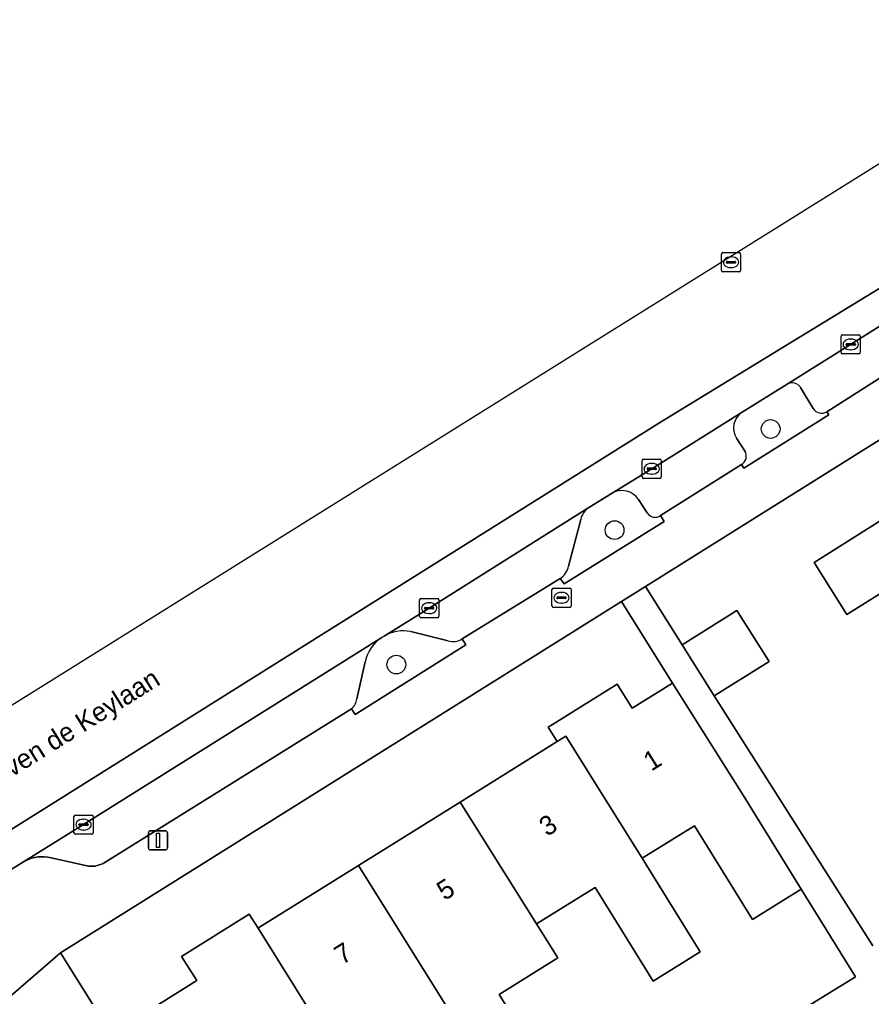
# Model space of a CAD drawing. Extents: x 159664 to 160323, y 385312 to 386115.
# Drawn here: x 159745.2 to 159789.6, y 385921.9 to 385972.8 of the extents above; entities that cross this region are included whole.
import ezdxf

# ---------------------------------------------------------------- set-up
doc = ezdxf.new("R2010")
doc.units = 0
for name, color, linetype in [('IMGEO_Boom', 7, 'Continuous'), ('IMGEO_Brandkraan', 7, 'Continuous'), ('IMGEO_Erf', 7, 'Continuous'), ('IMGEO_Groenvoorziening', 7, 'Continuous'), ('IMGEO_Kolk', 7, 'Continuous'), ('IMGEO_Lichtmast', 7, 'Continuous'), ('IMGEO_Openbare_ruimte_label', 7, 'Continuous'), ('IMGEO_Pand', 7, 'Continuous'), ('IMGEO_Pand_nummerreeks', 7, 'Continuous'), ('IMGEO_Parkeervlak_open', 7, 'Continuous'), ('IMGEO_Rijbaan_lokaal_gesloten', 7, 'Continuous'), ('IMGEO_Rijbaan_regionaal_gesloten', 7, 'Continuous'), ('IMGEO_Rioolput', 7, 'Continuous'), ('IMGEO_Voetpad_open', 7, 'Continuous')]:
    doc.layers.add(name, color=color, linetype=linetype)

msp = doc.modelspace()

# ---------------------------------------------------------------- linework, layer by layer
at = {"layer": 'IMGEO_Boom'}
for centre in [(159784.391, 385951.45), (159776.252, 385946.177), (159764.87, 385939.167)]:
    msp.add_circle(centre, 0.489, dxfattribs=at)
at = {"layer": 'IMGEO_Brandkraan'}
for p, q in [((159772.985, 385942.222), (159772.985, 385943.074)), ((159773.06, 385943.148), (159773.912, 385943.148)), ((159773.473, 385942.928), (159773.498, 385942.928)), ((159773.986, 385943.074), (159773.986, 385942.222)), ((159773.244, 385942.642), (159773.244, 385942.654)), ((159773.682, 385942.605), (159773.284, 385942.605)), ((159773.287, 385942.691), (159773.685, 385942.691)), ((159773.728, 385942.654), (159773.728, 385942.642)), ((159773.912, 385942.148), (159773.06, 385942.148)), ((159773.496, 385942.368), (159773.471, 385942.368))]:
    msp.add_line(p, q, dxfattribs=at)
for points in [[(159772.985, 385942.222), (159772.985, 385943.074)], [(159773.06, 385943.148), (159773.912, 385943.148)], [(159773.986, 385943.074), (159773.986, 385942.222)], [(159773.912, 385942.148), (159773.06, 385942.148)]]:
    msp.add_lwpolyline(points, dxfattribs=at)
for centre, radius, start, end in [((159773.062, 385943.072), 0.0765, 91.552, 178.448), ((159773.062, 385943.072), 0.0765, 91.552, 178.448), ((159773.91, 385943.072), 0.0765, 1.552, 88.448), ((159773.91, 385943.072), 0.0765, 1.552, 88.448), ((159773.284, 385942.651), 0.0403, 85.8775, 175.7526), ((159773.281, 385942.641), 0.0366, 178.938, 274.7102), ((159773.685, 385942.648), 0.043, 264.8664, 352.4533), ((159773.689, 385942.653), 0.0386, 1.7309, 96.639), ((159773.062, 385942.224), 0.0765, 181.552, 268.448), ((159773.062, 385942.224), 0.0765, 181.552, 268.448), ((159773.91, 385942.224), 0.0765, 271.552, 358.448), ((159773.91, 385942.224), 0.0765, 271.552, 358.448)]:
    msp.add_arc(centre, radius, start, end, dxfattribs=at)
for centre, major_axis, ratio, start_param, end_param in [((159773.472, 385942.648), (-0.387, 0.002), 0.722429, 4.712389, 7.853982), ((159773.497, 385942.648), (-0.39, 0.002), 0.717154, 1.570796, 4.712389)]:
    msp.add_ellipse(centre, major_axis=major_axis, ratio=ratio, start_param=start_param, end_param=end_param, dxfattribs=at)
at = {"layer": 'IMGEO_Erf'}
for points in [[(159795.686, 385954.403), (159777.865, 385943.241), (159779.772, 385940.197), (159782.63, 385941.992), (159784.306, 385939.325), (159781.447, 385937.53), (159789.716, 385924.506)], [(159791.202, 385943.555), (159788.367, 385941.782), (159786.659, 385944.493), (159795.419, 385950.015)], [(159752.414, 385921.411), (159754.457, 385922.693), (159753.672, 385923.948), (159757.198, 385926.153), (159757.66, 385925.416), (159757.742, 385925.467), (159762.888, 385928.682), (159768.201, 385932.001), (159773.26, 385935.162), (159772.794, 385935.908), (159773.234, 385936.183), (159776.387, 385938.153), (159777.171, 385936.897), (159779.266, 385938.206), (159776.606, 385942.453), (159747.353, 385924.131), (159759.832, 385904.182)], [(159783.347, 385919.515), (159788.808, 385922.888), (159785.983, 385927.461), (159783.448, 385925.873), (159780.417, 385930.759), (159777.69, 385929.068), (159780.72, 385924.181), (159778.264, 385922.657), (159775.233, 385927.543), (159772.179, 385925.649), (159773.294, 385923.873), (159770.238, 385921.956), (159772.155, 385918.867)]]:
    msp.add_lwpolyline(points, dxfattribs=at)
at = {"layer": 'IMGEO_Groenvoorziening'}
for points in [[(159785.246, 385953.788), (159782.9, 385952.325)], [(159786.604, 385952.515), (159785.947, 385953.622)], [(159782.864, 385949.602), (159782.999, 385949.41), (159787.421, 385952.191), (159787.321, 385952.346)], [(159782.608, 385950.974), (159783.054, 385950.27)], [(159776.119, 385948.096), (159774.913, 385947.353)], [(159777.952, 385947.077), (159777.495, 385947.767)], [(159773.406, 385943.653), (159773.62, 385943.38), (159778.845, 385946.635), (159778.644, 385946.938)], [(159774.487, 385946.735), (159773.856, 385944.305)], [(159767.57, 385940.401), (159765.62, 385940.889)], [(159762.524, 385936.866), (159762.724, 385936.568), (159768.493, 385940.202), (159768.296, 385940.509)], [(159764.227, 385940.654), (159764.115, 385940.585)], [(159763.249, 385939.316), (159762.805, 385937.384)]]:
    msp.add_lwpolyline(points, dxfattribs=at)
for centre, radius, start, end in [((159785.506, 385953.322), 0.534, 34.2445, 119.1105), ((159783.439, 385951.501), 0.985, 123.2212, 212.3866), ((159787.054, 385952.817), 0.542, 213.912, 299.5625), ((159782.653, 385950.023), 0.471, 296.5978, 31.6474), ((159776.642, 385947.242), 1.002, 31.622, 121.4842), ((159775.452, 385946.525), 0.988, 123.0944, 167.7471), ((159778.365, 385947.339), 0.489, 212.445, 304.8396), ((159772.884, 385944.495), 0.99, 301.8119, 348.9625), ((159765.241, 385938.887), 2.038, 79.2934, 119.8579), ((159765.244, 385938.884), 2.041, 123.5833, 167.7953), ((159767.815, 385941.249), 0.883, 253.8946, 303.0279), ((159762.101, 385937.431), 0.706, 306.8472, 356.1957)]:
    msp.add_arc(centre, radius, start, end, dxfattribs=at)
at = {"layer": 'IMGEO_Kolk'}
for p, q in [((159788.066, 385955.435), (159788.066, 385956.287)), ((159788.141, 385956.361), (159788.993, 385956.361)), ((159788.554, 385956.141), (159788.579, 385956.141)), ((159789.067, 385956.287), (159789.067, 385955.435)), ((159788.325, 385955.855), (159788.325, 385955.867)), ((159788.763, 385955.818), (159788.365, 385955.818)), ((159788.368, 385955.904), (159788.766, 385955.904)), ((159788.809, 385955.867), (159788.809, 385955.855)), ((159788.993, 385955.361), (159788.141, 385955.361)), ((159788.577, 385955.581), (159788.552, 385955.581)), ((159777.687, 385948.948), (159777.687, 385949.8)), ((159777.762, 385949.874), (159778.614, 385949.874)), ((159778.175, 385949.654), (159778.2, 385949.654)), ((159778.688, 385949.8), (159778.688, 385948.948)), ((159777.946, 385949.368), (159777.946, 385949.38)), ((159778.384, 385949.331), (159777.986, 385949.331)), ((159777.989, 385949.417), (159778.387, 385949.417)), ((159778.198, 385949.094), (159778.173, 385949.094)), ((159778.43, 385949.38), (159778.43, 385949.368)), ((159778.614, 385948.874), (159777.762, 385948.874)), ((159766.084, 385941.682), (159766.084, 385942.534)), ((159766.159, 385942.608), (159767.011, 385942.608)), ((159766.572, 385942.388), (159766.597, 385942.388)), ((159767.085, 385942.534), (159767.085, 385941.682)), ((159766.343, 385942.102), (159766.343, 385942.114)), ((159766.781, 385942.065), (159766.383, 385942.065)), ((159766.386, 385942.151), (159766.784, 385942.151)), ((159766.827, 385942.114), (159766.827, 385942.102)), ((159767.011, 385941.608), (159766.159, 385941.608)), ((159766.595, 385941.828), (159766.57, 385941.828)), ((159748.058, 385930.394), (159748.058, 385931.246)), ((159748.133, 385931.32), (159748.985, 385931.32)), ((159749.059, 385931.246), (159749.059, 385930.394)), ((159748.317, 385930.814), (159748.317, 385930.826)), ((159748.755, 385930.777), (159748.357, 385930.777)), ((159748.36, 385930.863), (159748.758, 385930.863)), ((159748.546, 385931.1), (159748.571, 385931.1)), ((159748.801, 385930.826), (159748.801, 385930.814)), ((159748.985, 385930.32), (159748.133, 385930.32)), ((159748.569, 385930.54), (159748.544, 385930.54))]:
    msp.add_line(p, q, dxfattribs=at)
for points in [[(159788.066, 385955.435), (159788.066, 385956.287)], [(159788.141, 385956.361), (159788.993, 385956.361)], [(159789.067, 385956.287), (159789.067, 385955.435)], [(159788.993, 385955.361), (159788.141, 385955.361)], [(159777.687, 385948.948), (159777.687, 385949.8)], [(159777.762, 385949.874), (159778.614, 385949.874)], [(159778.688, 385949.8), (159778.688, 385948.948)], [(159778.614, 385948.874), (159777.762, 385948.874)], [(159766.084, 385941.682), (159766.084, 385942.534)], [(159766.159, 385942.608), (159767.011, 385942.608)], [(159767.085, 385942.534), (159767.085, 385941.682)], [(159767.011, 385941.608), (159766.159, 385941.608)], [(159748.058, 385930.394), (159748.058, 385931.246)], [(159748.133, 385931.32), (159748.985, 385931.32)], [(159749.059, 385931.246), (159749.059, 385930.394)], [(159748.985, 385930.32), (159748.133, 385930.32)]]:
    msp.add_lwpolyline(points, dxfattribs=at)
for centre, radius, start, end in [((159788.143, 385956.285), 0.0765, 91.552, 178.448), ((159788.143, 385956.285), 0.0765, 91.552, 178.448), ((159788.991, 385956.285), 0.0765, 1.552, 88.448), ((159788.991, 385956.285), 0.0765, 1.552, 88.448), ((159788.365, 385955.864), 0.0403, 85.8775, 175.7526), ((159788.362, 385955.854), 0.0366, 178.938, 274.7102), ((159788.766, 385955.861), 0.043, 264.8664, 352.4533), ((159788.77, 385955.866), 0.0386, 1.7309, 96.639), ((159788.143, 385955.437), 0.0765, 181.552, 268.448), ((159788.143, 385955.437), 0.0765, 181.552, 268.448), ((159788.991, 385955.437), 0.0765, 271.552, 358.448), ((159788.991, 385955.437), 0.0765, 271.552, 358.448), ((159777.764, 385949.798), 0.0765, 91.552, 178.448), ((159777.764, 385949.798), 0.0765, 91.552, 178.448), ((159778.612, 385949.798), 0.0765, 1.552, 88.448), ((159778.612, 385949.798), 0.0765, 1.552, 88.448), ((159777.986, 385949.377), 0.0403, 85.8775, 175.7526), ((159777.983, 385949.367), 0.0366, 178.938, 274.7102), ((159778.387, 385949.374), 0.043, 264.8664, 352.4533), ((159778.391, 385949.379), 0.0386, 1.7309, 96.639), ((159777.764, 385948.95), 0.0765, 181.552, 268.448), ((159777.764, 385948.95), 0.0765, 181.552, 268.448), ((159778.612, 385948.95), 0.0765, 271.552, 358.448), ((159778.612, 385948.95), 0.0765, 271.552, 358.448), ((159766.161, 385942.532), 0.0765, 91.552, 178.448), ((159766.161, 385942.532), 0.0765, 91.552, 178.448), ((159767.009, 385942.532), 0.0765, 1.552, 88.448), ((159767.009, 385942.532), 0.0765, 1.552, 88.448), ((159766.383, 385942.111), 0.0403, 85.8775, 175.7526), ((159766.38, 385942.101), 0.0366, 178.938, 274.7102), ((159766.784, 385942.108), 0.043, 264.8664, 352.4533), ((159766.788, 385942.113), 0.0386, 1.7309, 96.639), ((159766.161, 385941.684), 0.0765, 181.552, 268.448), ((159766.161, 385941.684), 0.0765, 181.552, 268.448), ((159767.009, 385941.684), 0.0765, 271.552, 358.448), ((159767.009, 385941.684), 0.0765, 271.552, 358.448), ((159748.135, 385931.244), 0.0765, 91.552, 178.448), ((159748.135, 385931.244), 0.0765, 91.552, 178.448), ((159748.983, 385931.244), 0.0765, 1.552, 88.448), ((159748.983, 385931.244), 0.0765, 1.552, 88.448), ((159748.357, 385930.823), 0.0403, 85.8775, 175.7526), ((159748.354, 385930.813), 0.0366, 178.938, 274.7102), ((159748.758, 385930.82), 0.043, 264.8664, 352.4533), ((159748.762, 385930.825), 0.0386, 1.7309, 96.639), ((159748.135, 385930.396), 0.0765, 181.552, 268.448), ((159748.135, 385930.396), 0.0765, 181.552, 268.448), ((159748.983, 385930.396), 0.0765, 271.552, 358.448), ((159748.983, 385930.396), 0.0765, 271.552, 358.448)]:
    msp.add_arc(centre, radius, start, end, dxfattribs=at)
for centre, major_axis, ratio, start_param, end_param in [((159788.553, 385955.861), (-0.387, 0.002), 0.722429, 4.712389, 7.853982), ((159788.578, 385955.861), (-0.39, 0.002), 0.717154, 1.570796, 4.712389), ((159778.174, 385949.374), (-0.387, 0.002), 0.722429, 4.712389, 7.853982), ((159778.199, 385949.374), (-0.39, 0.002), 0.717154, 1.570796, 4.712389), ((159766.571, 385942.108), (-0.387, 0.002), 0.722429, 4.712389, 7.853982), ((159766.596, 385942.108), (-0.39, 0.002), 0.717154, 1.570796, 4.712389), ((159748.545, 385930.82), (-0.387, 0.002), 0.722429, 4.712389, 7.853982), ((159748.57, 385930.82), (-0.39, 0.002), 0.717154, 1.570796, 4.712389)]:
    msp.add_ellipse(centre, major_axis=major_axis, ratio=ratio, start_param=start_param, end_param=end_param, dxfattribs=at)
at = {"layer": 'IMGEO_Lichtmast'}
for p, q in [((159751.943, 385929.601), (159751.943, 385930.401)), ((159751.943, 385930.401), (159751.943, 385929.601)), ((159752.043, 385930.501), (159752.833, 385930.501)), ((159752.833, 385930.501), (159752.043, 385930.501)), ((159752.933, 385930.401), (159752.933, 385929.601)), ((159752.933, 385929.601), (159752.933, 385930.401)), ((159752.833, 385929.501), (159752.043, 385929.501)), ((159752.043, 385929.501), (159752.833, 385929.501))]:
    msp.add_line(p, q, dxfattribs=at)
msp.add_lwpolyline([(159752.363, 385930.376), (159752.513, 385930.376), (159752.513, 385929.626), (159752.363, 385929.626), (159752.363, 385930.376)], dxfattribs=at)
for centre, start, end in [((159752.043, 385930.401), 90, 180), ((159752.043, 385930.401), 90, 180), ((159752.833, 385930.401), 0, 90), ((159752.833, 385930.401), 360, 90), ((159752.043, 385929.601), 180, 270), ((159752.043, 385929.601), 180, 270), ((159752.833, 385929.601), 270, 0), ((159752.833, 385929.601), 270, 0)]:
    msp.add_arc(centre, 0.1, start, end, dxfattribs=at)
at = {"layer": 'IMGEO_Pand'}
for points in [[(159800.312, 385944.919), (159797.888, 385948.804), (159796.66, 385948.031), (159795.419, 385950.015), (159786.659, 385944.493), (159788.367, 385941.782), (159791.202, 385943.555), (159793.159, 385940.445)], [(159779.772, 385940.197), (159781.447, 385937.53), (159784.306, 385939.325), (159782.63, 385941.992)], [(159782.956, 385932.362), (159779.266, 385938.206), (159777.171, 385936.897), (159776.387, 385938.153), (159773.234, 385936.183), (159772.794, 385935.908), (159773.26, 385935.162), (159773.701, 385935.438), (159777.69, 385929.068), (159780.417, 385930.759), (159783.448, 385925.873), (159785.983, 385927.461)], [(159777.69, 385929.068), (159773.701, 385935.438), (159773.26, 385935.162), (159768.201, 385932.001), (159772.179, 385925.649), (159775.233, 385927.543), (159778.264, 385922.657), (159780.72, 385924.181)], [(159770.238, 385921.956), (159773.294, 385923.873), (159772.179, 385925.649), (159768.201, 385932.001), (159762.888, 385928.682), (159769.908, 385917.474), (159772.155, 385918.867)], [(159762.888, 385928.682), (159757.742, 385925.467), (159757.66, 385925.416), (159761.617, 385919.097), (159764.628, 385920.964), (159767.659, 385916.078), (159769.765, 385917.385), (159769.908, 385917.474)], [(159761.617, 385919.097), (159757.66, 385925.416), (159757.198, 385926.153), (159753.672, 385923.948), (159754.457, 385922.693), (159752.414, 385921.411), (159759.153, 385910.707), (159761.635, 385912.341), (159758.603, 385917.227)]]:
    msp.add_lwpolyline(points, close=True, dxfattribs=at)
at = {"layer": 'IMGEO_Parkeervlak_open'}
for points in [[(159787.321, 385952.346), (159792.406, 385955.575), (159792.479, 385955.629), (159792.547, 385955.689), (159792.609, 385955.754), (159792.665, 385955.826), (159792.715, 385955.901), (159792.757, 385955.981), (159792.793, 385956.065), (159792.82, 385956.151), (159792.835, 385956.212), (159793.292, 385958.152), (159793.303, 385958.201), (159793.349, 385958.361), (159793.409, 385958.515), (159793.483, 385958.664), (159793.569, 385958.805), (159793.668, 385958.939), (159793.778, 385959.062), (159793.899, 385959.176), (159794, 385959.259), (159785.246, 385953.788)], [(159785.947, 385953.622), (159786.604, 385952.515)], [(159782.9, 385952.325), (159778.188, 385949.375), (159776.119, 385948.096)], [(159783.054, 385950.27), (159782.608, 385950.974)], [(159778.644, 385946.938), (159782.864, 385949.602)], [(159777.495, 385947.767), (159777.952, 385947.077)], [(159774.913, 385947.353), (159766.584, 385942.11), (159764.227, 385940.654)], [(159773.856, 385944.305), (159774.487, 385946.735)], [(159768.296, 385940.509), (159773.406, 385943.653)], [(159765.62, 385940.889), (159767.57, 385940.401)], [(159764.115, 385940.585), (159748.558, 385930.821), (159745.431, 385928.887), (159745.529, 385928.94), (159745.685, 385929.01), (159745.848, 385929.066), (159746.014, 385929.108), (159746.184, 385929.134), (159746.356, 385929.145), (159746.527, 385929.14), (159746.698, 385929.121), (159746.866, 385929.086), (159748.823, 385928.658), (159748.936, 385928.65), (159749.049, 385928.651), (159749.161, 385928.663), (159749.272, 385928.685), (159749.38, 385928.717), (159749.485, 385928.758), (159749.576, 385928.803), (159762.524, 385936.866)], [(159762.805, 385937.384), (159763.249, 385939.316)]]:
    msp.add_lwpolyline(points, dxfattribs=at)
for centre, radius, start, end in [((159785.506, 385953.322), 0.534, 34.2445, 119.1105), ((159783.439, 385951.501), 0.985, 123.2212, 212.3866), ((159787.054, 385952.817), 0.542, 213.912, 299.5625), ((159782.653, 385950.023), 0.471, 296.5978, 31.6474), ((159776.642, 385947.242), 1.002, 31.622, 121.4842), ((159775.452, 385946.525), 0.988, 123.0944, 167.7471), ((159778.365, 385947.339), 0.489, 212.445, 304.8396), ((159772.884, 385944.495), 0.99, 301.8119, 348.9625), ((159765.241, 385938.887), 2.038, 79.2934, 119.8579), ((159765.244, 385938.884), 2.041, 123.5833, 167.7953), ((159767.815, 385941.249), 0.883, 253.8946, 303.0279), ((159762.101, 385937.431), 0.706, 306.8472, 356.1957)]:
    msp.add_arc(centre, radius, start, end, dxfattribs=at)
at = {"layer": 'IMGEO_Rijbaan_lokaal_gesloten'}
for points in [[(159793.133, 385960.65), (159778.647, 385951.798), (159736.031, 385925.094), (159723.858, 385916.92)], [(159734.095, 385921.568), (159735.48, 385922.636), (159736.554, 385923.322), (159744.241, 385928.144), (159745.431, 385928.887), (159748.558, 385930.821), (159764.115, 385940.585), (159764.227, 385940.654), (159766.584, 385942.11), (159774.913, 385947.353), (159776.119, 385948.096), (159778.188, 385949.375), (159782.9, 385952.325), (159785.246, 385953.788), (159794, 385959.259)]]:
    msp.add_lwpolyline(points, dxfattribs=at)
at = {"layer": 'IMGEO_Rijbaan_regionaal_gesloten'}
for points in [[(160003.316, 386098.383), (159730.336, 385928.01), (159701.42, 385910.447), (159672.265, 385892.74)], [(159684.12, 385886.07), (159684.641, 385886.594), (159686.954, 385888.851), (159698.388, 385899.542), (159701.425, 385902.061), (159701.6, 385902.198), (159705.039, 385904.799), (159714.159, 385910.842), (159722.712, 385916.263), (159723.684, 385916.85), (159723.7, 385916.86), (159723.737, 385916.88), (159723.775, 385916.897), (159723.814, 385916.91), (159723.858, 385916.92), (159736.031, 385925.094), (159778.647, 385951.798), (159793.133, 385960.65), (159793.154, 385960.663), (159842.245, 385991.632), (159909.316, 386033.52)]]:
    msp.add_lwpolyline(points, dxfattribs=at)
at = {"layer": 'IMGEO_Rioolput'}
for p, q in [((159781.824, 385959.719), (159781.824, 385960.571)), ((159781.899, 385960.645), (159782.751, 385960.645)), ((159782.312, 385960.425), (159782.337, 385960.425)), ((159782.825, 385960.571), (159782.825, 385959.719)), ((159782.083, 385960.139), (159782.083, 385960.151)), ((159782.521, 385960.102), (159782.123, 385960.102)), ((159782.126, 385960.188), (159782.524, 385960.188)), ((159782.335, 385959.865), (159782.31, 385959.865)), ((159782.567, 385960.151), (159782.567, 385960.139)), ((159782.751, 385959.645), (159781.899, 385959.645))]:
    msp.add_line(p, q, dxfattribs=at)
for points in [[(159781.824, 385959.719), (159781.824, 385960.571)], [(159781.899, 385960.645), (159782.751, 385960.645)], [(159782.825, 385960.571), (159782.825, 385959.719)], [(159782.751, 385959.645), (159781.899, 385959.645)]]:
    msp.add_lwpolyline(points, dxfattribs=at)
for centre, radius, start, end in [((159781.901, 385960.569), 0.0765, 91.552, 178.448), ((159781.901, 385960.569), 0.0765, 91.552, 178.448), ((159782.749, 385960.569), 0.0765, 1.552, 88.448), ((159782.749, 385960.569), 0.0765, 1.552, 88.448), ((159781.901, 385959.721), 0.0765, 181.552, 268.448), ((159781.901, 385959.721), 0.0765, 181.552, 268.448), ((159782.123, 385960.148), 0.0403, 85.8775, 175.7526), ((159782.12, 385960.138), 0.0366, 178.938, 274.7102), ((159782.524, 385960.145), 0.043, 264.8664, 352.4533), ((159782.528, 385960.15), 0.0386, 1.7309, 96.639), ((159782.749, 385959.721), 0.0765, 271.552, 358.448), ((159782.749, 385959.721), 0.0765, 271.552, 358.448)]:
    msp.add_arc(centre, radius, start, end, dxfattribs=at)
for centre, major_axis, ratio, start_param, end_param in [((159782.311, 385960.145), (-0.387, 0.002), 0.722429, 4.712389, 7.853982), ((159782.336, 385960.145), (-0.39, 0.002), 0.717154, 1.570796, 4.712389)]:
    msp.add_ellipse(centre, major_axis=major_axis, ratio=ratio, start_param=start_param, end_param=end_param, dxfattribs=at)
at = {"layer": 'IMGEO_Voetpad_open'}
for points in [[(159792.406, 385955.575), (159787.321, 385952.346), (159787.421, 385952.191), (159782.999, 385949.41), (159782.864, 385949.602), (159778.644, 385946.938), (159778.845, 385946.635), (159773.62, 385943.38), (159773.406, 385943.653), (159768.296, 385940.509), (159768.493, 385940.202), (159762.724, 385936.568), (159762.524, 385936.866), (159749.576, 385928.803), (159749.485, 385928.758), (159749.38, 385928.717), (159749.272, 385928.685), (159749.161, 385928.663), (159749.049, 385928.651), (159748.936, 385928.65), (159748.823, 385928.658), (159746.866, 385929.086), (159746.698, 385929.121), (159746.527, 385929.14), (159746.356, 385929.145), (159746.184, 385929.134), (159746.014, 385929.108), (159745.848, 385929.066), (159745.685, 385929.01), (159745.529, 385928.94), (159745.431, 385928.887), (159744.241, 385928.144)], [(159776.606, 385942.453), (159777.865, 385943.241), (159795.686, 385954.403)], [(159789.716, 385924.506), (159781.447, 385937.53), (159779.772, 385940.197), (159777.865, 385943.241), (159776.606, 385942.453), (159779.266, 385938.206), (159782.956, 385932.362), (159785.983, 385927.461), (159788.808, 385922.888), (159783.347, 385919.515), (159778.733, 385916.666), (159777.553, 385916.966), (159777.216, 385916.759), (159777.216, 385915.47), (159777.216, 385915.057), (159759.832, 385904.182), (159762.082, 385900.584), (159764.489, 385902.087), (159778.735, 385910.98), (159780.421, 385908.285), (159783.858, 385902.756), (159785.512, 385900.101), (159792.521, 385904.464)], [(159688.531, 385882.529), (159693.548, 385885.609), (159693.605, 385885.515), (159698.267, 385888.383), (159705.726, 385893.108), (159706.281, 385892.259), (159708.4, 385893.787), (159705.781, 385898.08), (159706.962, 385898.821), (159737.177, 385917.789), (159740.787, 385919.315), (159744.511, 385921.664), (159747.353, 385924.131), (159776.606, 385942.453)], [(159801.183, 385838.076), (159799.061, 385841.468), (159762.082, 385900.584), (159759.832, 385904.182), (159747.353, 385924.131), (159744.511, 385921.664), (159744.818, 385921.16)]]:
    msp.add_lwpolyline(points, dxfattribs=at)

# ---------------------------------------------------------------- texts
at = {"layer": 'IMGEO_Openbare_ruimte_label'}
msp.add_text('2e Lieven de Keylaan', height=1, rotation=32.0054, dxfattribs=at).set_placement((159741.725, 385931.348))
at = {"layer": 'IMGEO_Pand_nummerreeks'}
for s, rotation, p in [('1', 32.0341, (159778.165, 385933.578)), ('3', 32.0341, (159772.728, 385930.176)), ('5', 32.0366, (159767.386, 385926.834)), ('7', 32.0341, (159762.047, 385923.492))]:
    msp.add_text(s, height=1, rotation=rotation, dxfattribs=at).set_placement(p)

doc.saveas('drawing.dxf')
